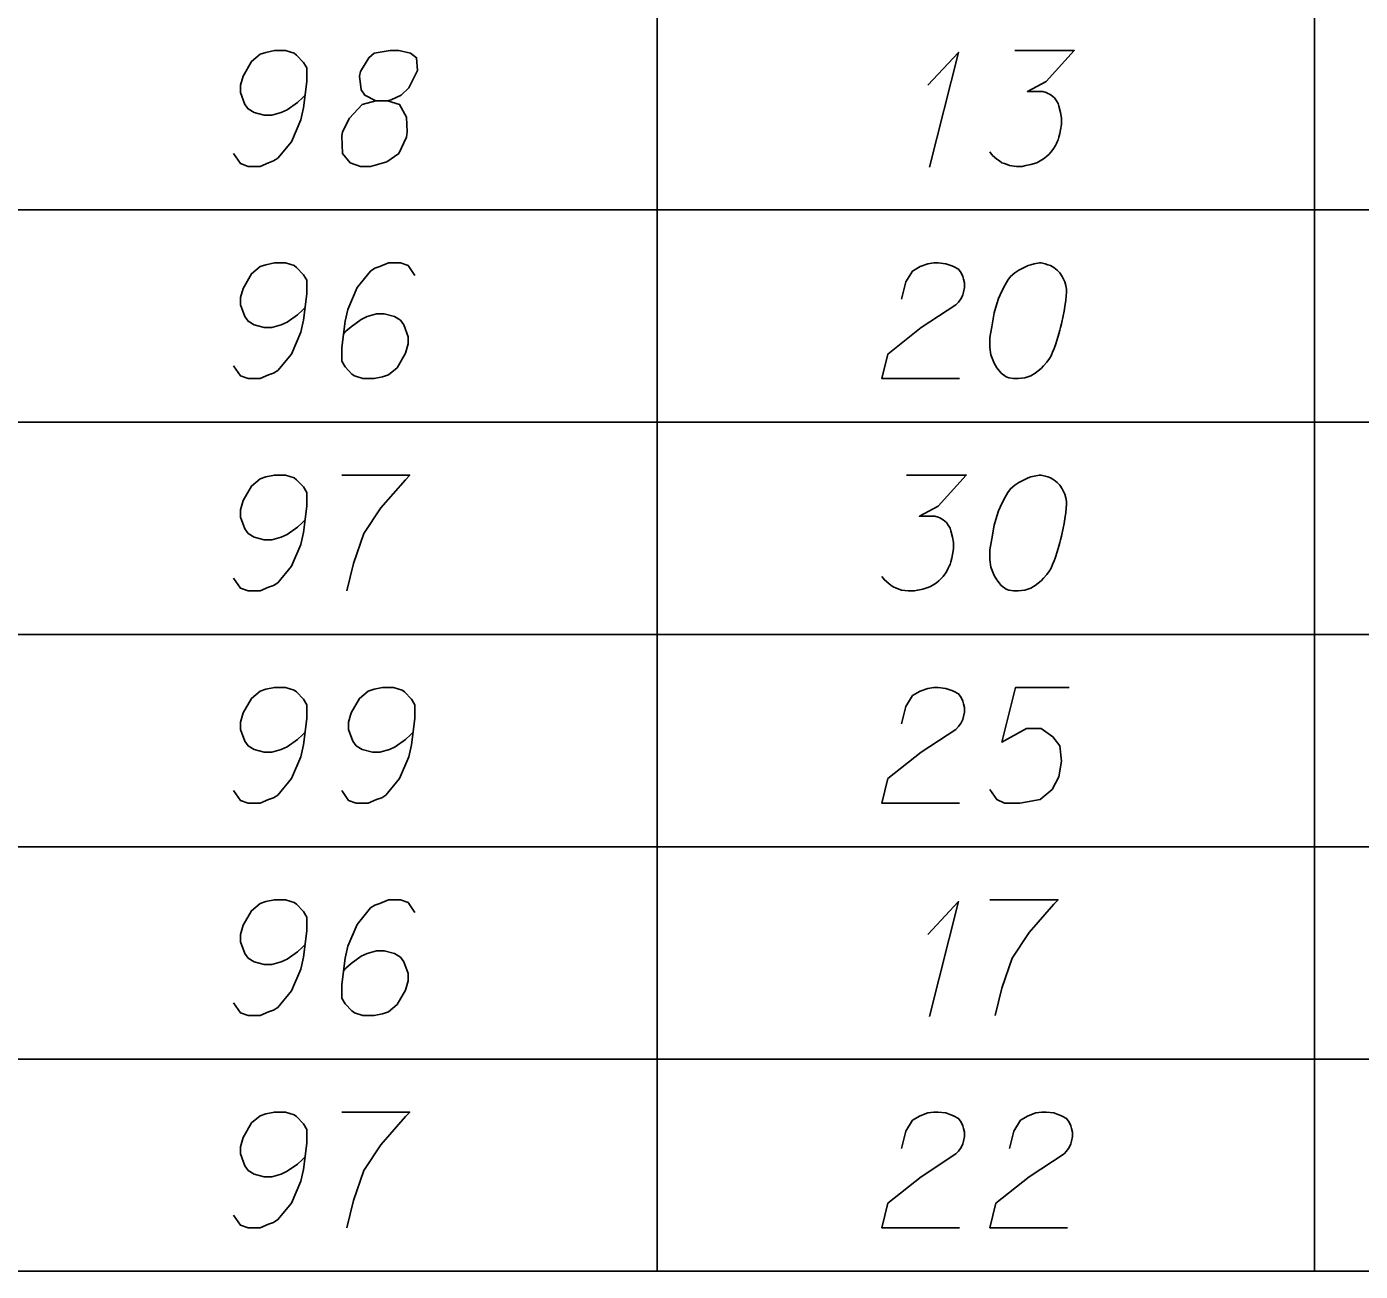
# Model space of a CAD drawing. Extents: x 2074207 to 2076812, y 516372 to 523312.
# Drawn here: x 2076678.5 to 2076733.8, y 517187.7 to 517239.3 of the extents above; entities that cross this region are included whole.
import ezdxf

# ---------------------------------------------------------------- set-up
doc = ezdxf.new("R2010")
doc.units = 0
for name, color, linetype in [('Prop DirtTable_ Soil Test Results - Outline (Major)', 7, 'Continuous'), ('Prop DirtTable_ Soil Test Results - Outline (Minor)', 7, 'Continuous'), ('Prop DirtTable_ Soil Test Results - Tx (Sample Data)', 7, 'Continuous')]:
    doc.layers.add(name, color=color, linetype=linetype)

msp = doc.modelspace()

# ---------------------------------------------------------------- linework, layer by layer
at = {"layer": 'Prop DirtTable_ Soil Test Results - Outline (Major)'}
msp.add_line((2076260.609, 517187.696), (2076811.903, 517187.696), dxfattribs=at)
at = {"layer": 'Prop DirtTable_ Soil Test Results - Outline (Minor)'}
for p, q in [((2076704.671, 517240.496), (2076704.671, 517231.696)), ((2076731.93, 517240.496), (2076731.93, 517231.696)), ((2076260.609, 517231.696), (2076811.903, 517231.696)), ((2076260.609, 517231.696), (2076811.903, 517231.696)), ((2076704.671, 517231.696), (2076704.671, 517222.896)), ((2076731.93, 517231.696), (2076731.93, 517222.896)), ((2076260.609, 517222.896), (2076811.903, 517222.896)), ((2076260.609, 517222.896), (2076811.903, 517222.896)), ((2076704.671, 517222.896), (2076704.671, 517214.096)), ((2076731.93, 517222.896), (2076731.93, 517214.096)), ((2076260.609, 517214.096), (2076811.903, 517214.096)), ((2076260.609, 517214.096), (2076811.903, 517214.096)), ((2076704.671, 517214.096), (2076704.671, 517205.296)), ((2076731.93, 517214.096), (2076731.93, 517205.296)), ((2076260.609, 517205.296), (2076811.903, 517205.296)), ((2076260.609, 517205.296), (2076811.903, 517205.296)), ((2076704.671, 517205.296), (2076704.671, 517196.496)), ((2076731.93, 517205.296), (2076731.93, 517196.496)), ((2076260.609, 517196.496), (2076811.903, 517196.496)), ((2076260.609, 517196.496), (2076811.903, 517196.496)), ((2076704.671, 517196.496), (2076704.671, 517187.696)), ((2076731.93, 517196.496), (2076731.93, 517187.696)), ((2076260.609, 517187.696), (2076811.903, 517187.696))]:
    msp.add_line(p, q, dxfattribs=at)
at = {"layer": 'Prop DirtTable_ Soil Test Results - Tx (Sample Data)'}
for points in [[(2076687.116, 517234.027), (2076687.398, 517233.611), (2076687.715, 517233.498), (2076688.209, 517233.498), (2076688.562, 517233.649), (2076688.774, 517233.725), (2076688.95, 517233.838), (2076689.514, 517234.518), (2076689.902, 517235.426), (2076690.008, 517235.917), (2076690.149, 517237.013), (2076690.149, 517237.58), (2076690.008, 517237.807), (2076689.726, 517238.109), (2076689.62, 517238.185), (2076689.267, 517238.298), (2076688.809, 517238.298), (2076688.456, 517238.222), (2076688.209, 517238.147), (2076687.856, 517237.844), (2076687.504, 517237.24), (2076687.398, 517236.862), (2076687.398, 517236.559), (2076687.574, 517236.068), (2076687.715, 517235.879), (2076687.962, 517235.728), (2076688.386, 517235.615), (2076688.703, 517235.615), (2076689.091, 517235.728), (2076689.338, 517235.841), (2076689.761, 517236.144), (2076689.973, 517236.333), (2076690.079, 517236.446)], [(2076693.007, 517236.219), (2076693.5, 517236.219), (2076693.642, 517236.257), (2076694.065, 517236.446), (2076694.382, 517236.748), (2076694.735, 517237.467), (2076694.7, 517237.996), (2076694.453, 517238.185), (2076693.959, 517238.298), (2076693.606, 517238.298), (2076692.936, 517238.185), (2076692.724, 517237.996), (2076692.372, 517237.429), (2076692.336, 517237.24), (2076692.407, 517236.673), (2076692.548, 517236.446), (2076693.007, 517236.219), (2076692.442, 517236.068), (2076691.913, 517235.501), (2076691.631, 517234.934), (2076691.596, 517234.745), (2076691.631, 517234.027), (2076691.948, 517233.649), (2076692.372, 517233.498), (2076692.795, 517233.498), (2076693.465, 517233.687), (2076693.959, 517234.027), (2076694.277, 517234.707), (2076694.312, 517234.934), (2076694.277, 517235.539), (2076693.994, 517236.068), (2076693.5, 517236.219)], [(2076715.9, 517236.862), (2076717.17, 517238.222), (2076715.971, 517233.46)], [(2076719.499, 517238.298), (2076721.968, 517238.298), (2076720.804, 517237.013), (2076720.028, 517236.597), (2076720.663, 517236.597), (2076720.804, 517236.559), (2076720.874, 517236.522), (2076720.945, 517236.484), (2076721.015, 517236.446), (2076721.157, 517236.333), (2076721.227, 517236.219), (2076721.298, 517236.106), (2076721.333, 517235.992), (2076721.403, 517235.728), (2076721.439, 517235.501), (2076721.439, 517235.388), (2076721.439, 517235.237), (2076721.403, 517235.01), (2076721.368, 517234.859), (2076721.333, 517234.707), (2076721.298, 517234.594), (2076721.262, 517234.518), (2076721.227, 517234.443), (2076721.192, 517234.367), (2076721.121, 517234.254), (2076721.015, 517234.103), (2076720.91, 517233.989), (2076720.839, 517233.914), (2076720.733, 517233.838), (2076720.627, 517233.763), (2076720.486, 517233.687), (2076720.416, 517233.649), (2076720.169, 517233.574), (2076719.957, 517233.536), (2076719.816, 517233.498), (2076719.569, 517233.498), (2076719.287, 517233.536), (2076719.181, 517233.574), (2076719.075, 517233.611), (2076718.969, 517233.649), (2076718.864, 517233.725), (2076718.758, 517233.8), (2076718.581, 517233.952), (2076718.476, 517234.103)], [(2076687.116, 517225.227), (2076687.398, 517224.811), (2076687.715, 517224.698), (2076688.209, 517224.698), (2076688.562, 517224.849), (2076688.774, 517224.925), (2076688.95, 517225.038), (2076689.514, 517225.718), (2076689.902, 517226.626), (2076690.008, 517227.117), (2076690.149, 517228.213), (2076690.149, 517228.78), (2076690.008, 517229.007), (2076689.726, 517229.309), (2076689.62, 517229.385), (2076689.267, 517229.498), (2076688.809, 517229.498), (2076688.456, 517229.422), (2076688.209, 517229.347), (2076687.856, 517229.044), (2076687.504, 517228.44), (2076687.398, 517228.062), (2076687.398, 517227.759), (2076687.574, 517227.268), (2076687.715, 517227.079), (2076687.962, 517226.928), (2076688.386, 517226.815), (2076688.703, 517226.815), (2076689.091, 517226.928), (2076689.338, 517227.041), (2076689.761, 517227.344), (2076689.973, 517227.533), (2076690.079, 517227.646)], [(2076694.629, 517228.969), (2076694.347, 517229.385), (2076694.03, 517229.498), (2076693.536, 517229.498), (2076693.183, 517229.347), (2076692.971, 517229.271), (2076692.795, 517229.158), (2076692.231, 517228.478), (2076691.843, 517227.57), (2076691.737, 517227.079), (2076691.596, 517225.983), (2076691.596, 517225.416), (2076691.737, 517225.189), (2076692.019, 517224.887), (2076692.125, 517224.811), (2076692.478, 517224.698), (2076692.936, 517224.698), (2076693.289, 517224.774), (2076693.536, 517224.849), (2076693.889, 517225.152), (2076694.241, 517225.756), (2076694.347, 517226.134), (2076694.347, 517226.437), (2076694.171, 517226.928), (2076694.03, 517227.117), (2076693.783, 517227.268), (2076693.359, 517227.381), (2076693.042, 517227.381), (2076692.654, 517227.268), (2076692.407, 517227.155), (2076691.984, 517226.852), (2076691.772, 517226.663), (2076691.666, 517226.55)], [(2076714.807, 517227.986), (2076714.983, 517228.704), (2076715.266, 517229.158), (2076715.583, 517229.347), (2076715.9, 517229.46), (2076716.147, 517229.498), (2076716.324, 517229.498), (2076716.641, 517229.46), (2076716.853, 517229.385), (2076716.959, 517229.347), (2076717.17, 517229.233), (2076717.276, 517229.082), (2076717.347, 517228.931), (2076717.382, 517228.818), (2076717.417, 517228.667), (2076717.417, 517228.478), (2076717.382, 517228.289), (2076717.347, 517228.175), (2076717.276, 517228.024), (2076717.17, 517227.873), (2076717.065, 517227.759), (2076715.618, 517226.815), (2076714.243, 517225.718), (2076713.996, 517224.698), (2076717.206, 517224.698)], [(2076720.592, 517229.498), (2076720.522, 517229.498), (2076720.31, 517229.46), (2076720.169, 517229.422), (2076720.063, 517229.385), (2076719.887, 517229.309), (2076719.675, 517229.196), (2076719.499, 517229.082), (2076719.322, 517228.931), (2076719.216, 517228.78), (2076719.111, 517228.591), (2076719.005, 517228.402), (2076718.899, 517228.175), (2076718.828, 517228.024), (2076718.758, 517227.797), (2076718.652, 517227.419), (2076718.546, 517226.852), (2076718.476, 517226.399), (2076718.476, 517225.983), (2076718.511, 517225.681), (2076718.652, 517225.341), (2076718.758, 517225.152), (2076718.934, 517224.925), (2076719.146, 517224.774), (2076719.252, 517224.736), (2076719.463, 517224.698), (2076719.64, 517224.698), (2076719.922, 517224.736), (2076720.169, 517224.811), (2076720.345, 517224.925), (2076720.592, 517225.114), (2076720.698, 517225.227), (2076720.839, 517225.378), (2076720.945, 517225.529), (2076721.015, 517225.643), (2076721.086, 517225.832), (2076721.121, 517225.907), (2076721.192, 517226.096), (2076721.262, 517226.323), (2076721.333, 517226.55), (2076721.368, 517226.701), (2076721.403, 517226.815), (2076721.439, 517226.966), (2076721.509, 517227.306), (2076721.545, 517227.495), (2076721.58, 517227.684), (2076721.615, 517227.948), (2076721.65, 517228.289), (2076721.65, 517228.402), (2076721.615, 517228.553), (2076721.58, 517228.704), (2076721.474, 517228.931), (2076721.368, 517229.082), (2076721.262, 517229.196), (2076721.121, 517229.309), (2076720.98, 517229.385), (2076720.874, 517229.422), (2076720.769, 517229.46), (2076720.592, 517229.498)], [(2076687.116, 517216.427), (2076687.398, 517216.011), (2076687.715, 517215.898), (2076688.209, 517215.898), (2076688.562, 517216.049), (2076688.774, 517216.125), (2076688.95, 517216.238), (2076689.514, 517216.918), (2076689.902, 517217.826), (2076690.008, 517218.317), (2076690.149, 517219.413), (2076690.149, 517219.98), (2076690.008, 517220.207), (2076689.726, 517220.509), (2076689.62, 517220.585), (2076689.267, 517220.698), (2076688.809, 517220.698), (2076688.456, 517220.622), (2076688.209, 517220.547), (2076687.856, 517220.244), (2076687.504, 517219.64), (2076687.398, 517219.262), (2076687.398, 517218.959), (2076687.574, 517218.468), (2076687.715, 517218.279), (2076687.962, 517218.128), (2076688.386, 517218.015), (2076688.703, 517218.015), (2076689.091, 517218.128), (2076689.338, 517218.241), (2076689.761, 517218.544), (2076689.973, 517218.733), (2076690.079, 517218.846)], [(2076691.596, 517220.698), (2076694.418, 517220.698), (2076694.241, 517220.509), (2076693.218, 517219.337), (2076692.513, 517218.279), (2076692.089, 517217.032), (2076691.807, 517215.898)], [(2076715.019, 517220.698), (2076717.488, 517220.698), (2076716.324, 517219.413), (2076715.548, 517218.997), (2076716.183, 517218.997), (2076716.324, 517218.959), (2076716.394, 517218.922), (2076716.465, 517218.884), (2076716.535, 517218.846), (2076716.677, 517218.733), (2076716.747, 517218.619), (2076716.818, 517218.506), (2076716.853, 517218.392), (2076716.923, 517218.128), (2076716.959, 517217.901), (2076716.959, 517217.788), (2076716.959, 517217.637), (2076716.923, 517217.41), (2076716.888, 517217.259), (2076716.853, 517217.107), (2076716.818, 517216.994), (2076716.782, 517216.918), (2076716.747, 517216.843), (2076716.712, 517216.767), (2076716.641, 517216.654), (2076716.535, 517216.503), (2076716.43, 517216.389), (2076716.359, 517216.314), (2076716.253, 517216.238), (2076716.147, 517216.163), (2076716.006, 517216.087), (2076715.936, 517216.049), (2076715.689, 517215.974), (2076715.477, 517215.936), (2076715.336, 517215.898), (2076715.089, 517215.898), (2076714.807, 517215.936), (2076714.701, 517215.974), (2076714.595, 517216.011), (2076714.489, 517216.049), (2076714.384, 517216.125), (2076714.278, 517216.2), (2076714.101, 517216.352), (2076713.996, 517216.503)], [(2076720.592, 517220.698), (2076720.522, 517220.698), (2076720.31, 517220.66), (2076720.169, 517220.622), (2076720.063, 517220.585), (2076719.887, 517220.509), (2076719.675, 517220.396), (2076719.499, 517220.282), (2076719.322, 517220.131), (2076719.216, 517219.98), (2076719.111, 517219.791), (2076719.005, 517219.602), (2076718.899, 517219.375), (2076718.828, 517219.224), (2076718.758, 517218.997), (2076718.652, 517218.619), (2076718.546, 517218.052), (2076718.476, 517217.599), (2076718.476, 517217.183), (2076718.511, 517216.881), (2076718.652, 517216.541), (2076718.758, 517216.352), (2076718.934, 517216.125), (2076719.146, 517215.974), (2076719.252, 517215.936), (2076719.463, 517215.898), (2076719.64, 517215.898), (2076719.922, 517215.936), (2076720.169, 517216.011), (2076720.345, 517216.125), (2076720.592, 517216.314), (2076720.698, 517216.427), (2076720.839, 517216.578), (2076720.945, 517216.729), (2076721.015, 517216.843), (2076721.086, 517217.032), (2076721.121, 517217.107), (2076721.192, 517217.296), (2076721.262, 517217.523), (2076721.333, 517217.75), (2076721.368, 517217.901), (2076721.403, 517218.015), (2076721.439, 517218.166), (2076721.509, 517218.506), (2076721.545, 517218.695), (2076721.58, 517218.884), (2076721.615, 517219.148), (2076721.65, 517219.489), (2076721.65, 517219.602), (2076721.615, 517219.753), (2076721.58, 517219.904), (2076721.474, 517220.131), (2076721.368, 517220.282), (2076721.262, 517220.396), (2076721.121, 517220.509), (2076720.98, 517220.585), (2076720.874, 517220.622), (2076720.769, 517220.66), (2076720.592, 517220.698)], [(2076687.116, 517207.627), (2076687.398, 517207.211), (2076687.715, 517207.098), (2076688.209, 517207.098), (2076688.562, 517207.249), (2076688.774, 517207.325), (2076688.95, 517207.438), (2076689.514, 517208.118), (2076689.902, 517209.026), (2076690.008, 517209.517), (2076690.149, 517210.613), (2076690.149, 517211.18), (2076690.008, 517211.407), (2076689.726, 517211.709), (2076689.62, 517211.785), (2076689.267, 517211.898), (2076688.809, 517211.898), (2076688.456, 517211.822), (2076688.209, 517211.747), (2076687.856, 517211.444), (2076687.504, 517210.84), (2076687.398, 517210.462), (2076687.398, 517210.159), (2076687.574, 517209.668), (2076687.715, 517209.479), (2076687.962, 517209.328), (2076688.386, 517209.215), (2076688.703, 517209.215), (2076689.091, 517209.328), (2076689.338, 517209.441), (2076689.761, 517209.744), (2076689.973, 517209.933), (2076690.079, 517210.046)], [(2076691.596, 517207.627), (2076691.878, 517207.211), (2076692.195, 517207.098), (2076692.689, 517207.098), (2076693.042, 517207.249), (2076693.254, 517207.325), (2076693.43, 517207.438), (2076693.994, 517208.118), (2076694.382, 517209.026), (2076694.488, 517209.517), (2076694.629, 517210.613), (2076694.629, 517211.18), (2076694.488, 517211.407), (2076694.206, 517211.709), (2076694.1, 517211.785), (2076693.747, 517211.898), (2076693.289, 517211.898), (2076692.936, 517211.822), (2076692.689, 517211.747), (2076692.336, 517211.444), (2076691.984, 517210.84), (2076691.878, 517210.462), (2076691.878, 517210.159), (2076692.054, 517209.668), (2076692.195, 517209.479), (2076692.442, 517209.328), (2076692.866, 517209.215), (2076693.183, 517209.215), (2076693.571, 517209.328), (2076693.818, 517209.441), (2076694.241, 517209.744), (2076694.453, 517209.933), (2076694.559, 517210.046)], [(2076714.807, 517210.386), (2076714.983, 517211.104), (2076715.266, 517211.558), (2076715.583, 517211.747), (2076715.9, 517211.86), (2076716.147, 517211.898), (2076716.324, 517211.898), (2076716.641, 517211.86), (2076716.853, 517211.785), (2076716.959, 517211.747), (2076717.17, 517211.633), (2076717.276, 517211.482), (2076717.347, 517211.331), (2076717.382, 517211.218), (2076717.417, 517211.067), (2076717.417, 517210.878), (2076717.382, 517210.689), (2076717.347, 517210.575), (2076717.276, 517210.424), (2076717.17, 517210.273), (2076717.065, 517210.159), (2076715.618, 517209.215), (2076714.243, 517208.118), (2076713.996, 517207.098), (2076717.206, 517207.098)], [(2076721.756, 517211.898), (2076719.534, 517211.898), (2076718.969, 517209.63), (2076719.992, 517210.197), (2076720.592, 517210.197), (2076721.086, 517209.857), (2076721.368, 517209.479), (2076721.439, 517208.837), (2076721.333, 517208.194), (2076721.051, 517207.665), (2076720.557, 517207.249), (2076719.71, 517207.098), (2076719.075, 517207.098), (2076718.758, 517207.249), (2076718.476, 517207.665)], [(2076687.116, 517198.827), (2076687.398, 517198.411), (2076687.715, 517198.298), (2076688.209, 517198.298), (2076688.562, 517198.449), (2076688.774, 517198.525), (2076688.95, 517198.638), (2076689.514, 517199.318), (2076689.902, 517200.226), (2076690.008, 517200.717), (2076690.149, 517201.813), (2076690.149, 517202.38), (2076690.008, 517202.607), (2076689.726, 517202.909), (2076689.62, 517202.985), (2076689.267, 517203.098), (2076688.809, 517203.098), (2076688.456, 517203.022), (2076688.209, 517202.947), (2076687.856, 517202.644), (2076687.504, 517202.04), (2076687.398, 517201.662), (2076687.398, 517201.359), (2076687.574, 517200.868), (2076687.715, 517200.679), (2076687.962, 517200.528), (2076688.386, 517200.415), (2076688.703, 517200.415), (2076689.091, 517200.528), (2076689.338, 517200.641), (2076689.761, 517200.944), (2076689.973, 517201.133), (2076690.079, 517201.246)], [(2076694.629, 517202.569), (2076694.347, 517202.985), (2076694.03, 517203.098), (2076693.536, 517203.098), (2076693.183, 517202.947), (2076692.971, 517202.871), (2076692.795, 517202.758), (2076692.231, 517202.078), (2076691.843, 517201.17), (2076691.737, 517200.679), (2076691.596, 517199.583), (2076691.596, 517199.016), (2076691.737, 517198.789), (2076692.019, 517198.487), (2076692.125, 517198.411), (2076692.478, 517198.298), (2076692.936, 517198.298), (2076693.289, 517198.374), (2076693.536, 517198.449), (2076693.889, 517198.752), (2076694.241, 517199.356), (2076694.347, 517199.734), (2076694.347, 517200.037), (2076694.171, 517200.528), (2076694.03, 517200.717), (2076693.783, 517200.868), (2076693.359, 517200.981), (2076693.042, 517200.981), (2076692.654, 517200.868), (2076692.407, 517200.755), (2076691.984, 517200.452), (2076691.772, 517200.263), (2076691.666, 517200.15)], [(2076715.9, 517201.662), (2076717.17, 517203.022), (2076715.971, 517198.26)], [(2076718.476, 517203.098), (2076721.298, 517203.098), (2076721.121, 517202.909), (2076720.098, 517201.737), (2076719.393, 517200.679), (2076718.969, 517199.432), (2076718.687, 517198.298)], [(2076687.116, 517190.027), (2076687.398, 517189.611), (2076687.715, 517189.498), (2076688.209, 517189.498), (2076688.562, 517189.649), (2076688.774, 517189.725), (2076688.95, 517189.838), (2076689.514, 517190.518), (2076689.902, 517191.426), (2076690.008, 517191.917), (2076690.149, 517193.013), (2076690.149, 517193.58), (2076690.008, 517193.807), (2076689.726, 517194.109), (2076689.62, 517194.185), (2076689.267, 517194.298), (2076688.809, 517194.298), (2076688.456, 517194.222), (2076688.209, 517194.147), (2076687.856, 517193.844), (2076687.504, 517193.24), (2076687.398, 517192.862), (2076687.398, 517192.559), (2076687.574, 517192.068), (2076687.715, 517191.879), (2076687.962, 517191.728), (2076688.386, 517191.615), (2076688.703, 517191.615), (2076689.091, 517191.728), (2076689.338, 517191.841), (2076689.761, 517192.144), (2076689.973, 517192.333), (2076690.079, 517192.446)], [(2076691.596, 517194.298), (2076694.418, 517194.298), (2076694.241, 517194.109), (2076693.218, 517192.937), (2076692.513, 517191.879), (2076692.089, 517190.632), (2076691.807, 517189.498)], [(2076714.807, 517192.786), (2076714.983, 517193.504), (2076715.266, 517193.958), (2076715.583, 517194.147), (2076715.9, 517194.26), (2076716.147, 517194.298), (2076716.324, 517194.298), (2076716.641, 517194.26), (2076716.853, 517194.185), (2076716.959, 517194.147), (2076717.17, 517194.033), (2076717.276, 517193.882), (2076717.347, 517193.731), (2076717.382, 517193.618), (2076717.417, 517193.467), (2076717.417, 517193.278), (2076717.382, 517193.089), (2076717.347, 517192.975), (2076717.276, 517192.824), (2076717.17, 517192.673), (2076717.065, 517192.559), (2076715.618, 517191.615), (2076714.243, 517190.518), (2076713.996, 517189.498), (2076717.206, 517189.498)], [(2076719.287, 517192.786), (2076719.463, 517193.504), (2076719.746, 517193.958), (2076720.063, 517194.147), (2076720.38, 517194.26), (2076720.627, 517194.298), (2076720.804, 517194.298), (2076721.121, 517194.26), (2076721.333, 517194.185), (2076721.439, 517194.147), (2076721.65, 517194.033), (2076721.756, 517193.882), (2076721.827, 517193.731), (2076721.862, 517193.618), (2076721.897, 517193.467), (2076721.897, 517193.278), (2076721.862, 517193.089), (2076721.827, 517192.975), (2076721.756, 517192.824), (2076721.65, 517192.673), (2076721.545, 517192.559), (2076720.098, 517191.615), (2076718.723, 517190.518), (2076718.476, 517189.498), (2076721.686, 517189.498)]]:
    msp.add_lwpolyline(points, dxfattribs=at)

doc.saveas('drawing.dxf')
